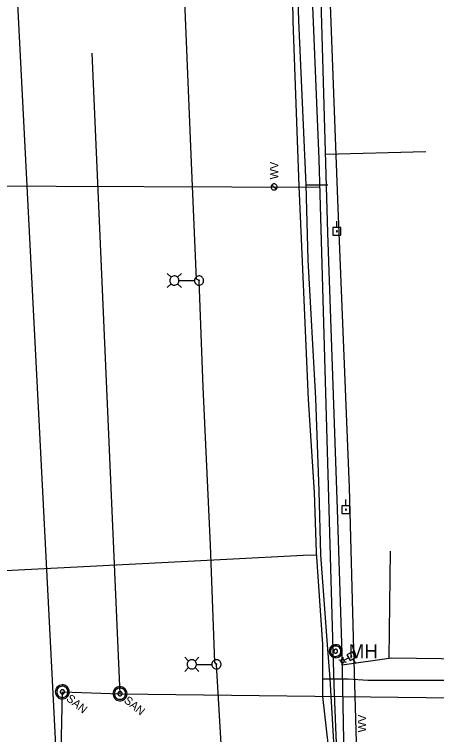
# Model space of a CAD drawing. Extents: x 596028 to 606371, y 330010 to 403088.
# Drawn here: x 604868.4 to 605066.7, y 334701.3 to 335039.8 of the extents above; entities that cross this region are included whole.
import ezdxf

# ---------------------------------------------------------------- set-up
doc = ezdxf.new("R2010")
doc.units = 0
for name, color, linetype in [('E_LTG', 7, 'Continuous'), ('E_LTG_CID', 7, 'Continuous'), ('E_UTL_EPowerPole', 7, 'Continuous'), ('E_UTL_G_UG', 7, 'Continuous'), ('E_UTL_Overhead', 7, 'Continuous'), ('E_UTL_SAN_MH', 7, 'Continuous'), ('E_UTL_SAN_UG', 7, 'Continuous'), ('E_UTL_SAN_UG_MMSD', 7, 'Continuous'), ('E_UTL_W', 7, 'Continuous'), ('E_UTL_W_MH', 7, 'Continuous'), ('E_UTL_W_UG', 7, 'Continuous')]:
    doc.layers.add(name, color=color, linetype=linetype)

msp = doc.modelspace()

# ---------------------------------------------------------------- linework, layer by layer
at = {"layer": 'E_LTG'}
for points in [[(604941.96, 334916.24), (604940.19, 334918.02)], [(604941.31, 334914.72), (604941.35, 334914.31), (604941.47, 334913.91), (604941.66, 334913.54), (604941.91, 334913.22), (604942.22, 334912.95), (604942.58, 334912.74), (604942.97, 334912.61), (604943.38, 334912.55), (604943.8, 334912.57), (604944.2, 334912.66), (604944.57, 334912.84), (604944.91, 334913.08), (604945.2, 334913.38), (604945.42, 334913.72), (604945.57, 334914.11), (604945.65, 334914.51), (604945.65, 334914.93), (604945.57, 334915.33), (604945.42, 334915.72), (604945.2, 334916.06), (604944.91, 334916.36), (604944.57, 334916.6), (604944.2, 334916.78), (604943.8, 334916.87), (604943.38, 334916.89), (604942.97, 334916.83), (604942.58, 334916.7), (604942.22, 334916.49), (604941.91, 334916.22), (604941.66, 334915.9), (604941.47, 334915.53), (604941.35, 334915.13), (604941.31, 334914.72)], [(604945.01, 334916.24), (604946.79, 334918.02)], [(604945.7, 334914.72), (604952.88, 334914.72)], [(604952.91, 334914.72), (604952.95, 334914.31), (604953.07, 334913.91), (604953.26, 334913.54), (604953.52, 334913.22), (604953.83, 334912.95), (604954.19, 334912.74), (604954.58, 334912.61), (604954.99, 334912.55), (604955.4, 334912.57), (604955.8, 334912.66), (604956.18, 334912.84), (604956.51, 334913.08), (604956.8, 334913.38), (604957.02, 334913.72), (604957.18, 334914.11), (604957.26, 334914.51), (604957.26, 334914.93), (604957.18, 334915.33), (604957.02, 334915.72), (604956.8, 334916.06), (604956.51, 334916.36), (604956.18, 334916.6), (604955.8, 334916.78), (604955.4, 334916.87), (604954.99, 334916.89), (604954.58, 334916.83), (604954.19, 334916.7), (604953.83, 334916.49), (604953.52, 334916.22), (604953.26, 334915.9), (604953.07, 334915.53), (604952.95, 334915.13), (604952.91, 334914.72)], [(604954.92, 334914.72), (604954.93, 334914.69), (604954.94, 334914.66), (604954.95, 334914.63), (604954.97, 334914.61), (604954.99, 334914.58), (604955.02, 334914.57), (604955.05, 334914.56), (604955.08, 334914.55), (604955.11, 334914.56), (604955.14, 334914.56), (604955.17, 334914.58), (604955.2, 334914.59), (604955.22, 334914.62), (604955.24, 334914.64), (604955.25, 334914.67), (604955.26, 334914.7), (604955.26, 334914.74), (604955.25, 334914.77), (604955.24, 334914.8), (604955.22, 334914.82), (604955.2, 334914.85), (604955.17, 334914.86), (604955.14, 334914.88), (604955.11, 334914.88), (604955.08, 334914.89), (604955.05, 334914.88), (604955.02, 334914.87), (604954.99, 334914.86), (604954.97, 334914.83), (604954.95, 334914.81), (604954.94, 334914.78), (604954.93, 334914.75), (604954.92, 334914.72)], [(604941.96, 334913.19), (604940.19, 334911.42)], [(604945.01, 334913.19), (604946.79, 334911.42)], [(604950.15, 334735.87), (604948.38, 334737.65)], [(604949.5, 334734.35), (604949.54, 334733.94), (604949.66, 334733.54), (604949.85, 334733.17), (604950.1, 334732.85), (604950.41, 334732.58), (604950.77, 334732.37), (604951.16, 334732.24), (604951.57, 334732.18), (604951.99, 334732.2), (604952.39, 334732.29), (604952.76, 334732.47), (604953.1, 334732.71), (604953.39, 334733.01), (604953.61, 334733.35), (604953.76, 334733.74), (604953.84, 334734.14), (604953.84, 334734.56), (604953.76, 334734.96), (604953.61, 334735.35), (604953.39, 334735.7), (604953.1, 334735.99), (604952.76, 334736.23), (604952.39, 334736.41), (604951.99, 334736.5), (604951.57, 334736.52), (604951.16, 334736.46), (604950.77, 334736.33), (604950.41, 334736.12), (604950.1, 334735.85), (604949.85, 334735.53), (604949.66, 334735.16), (604949.54, 334734.76), (604949.5, 334734.35)], [(604953.2, 334735.87), (604954.98, 334737.65)], [(604961.1, 334734.35), (604961.14, 334733.94), (604961.26, 334733.54), (604961.45, 334733.17), (604961.71, 334732.85), (604962.02, 334732.58), (604962.38, 334732.37), (604962.77, 334732.24), (604963.18, 334732.18), (604963.59, 334732.2), (604963.99, 334732.29), (604964.37, 334732.47), (604964.7, 334732.71), (604964.99, 334733.01), (604965.21, 334733.35), (604965.37, 334733.74), (604965.45, 334734.14), (604965.45, 334734.56), (604965.37, 334734.96), (604965.21, 334735.35), (604964.99, 334735.7), (604964.7, 334735.99), (604964.37, 334736.23), (604963.99, 334736.41), (604963.59, 334736.5), (604963.18, 334736.52), (604962.77, 334736.46), (604962.38, 334736.33), (604962.02, 334736.12), (604961.71, 334735.85), (604961.45, 334735.53), (604961.26, 334735.16), (604961.14, 334734.76), (604961.1, 334734.35)], [(605021.67, 334736.1), (605020.72, 334736.36)], [(605021.75, 334735.46), (605021.84, 334735.33), (605021.96, 334735.21), (605022.09, 334735.13), (605022.24, 334735.06), (605022.4, 334735.03), (605022.56, 334735.03), (605022.72, 334735.06), (605022.87, 334735.12), (605023.01, 334735.21), (605023.13, 334735.32), (605023.22, 334735.45), (605023.29, 334735.6), (605023.33, 334735.76), (605023.34, 334735.92), (605023.32, 334736.08), (605023.27, 334736.23), (605023.18, 334736.37), (605023.08, 334736.5), (605022.95, 334736.6), (605022.81, 334736.67), (605022.65, 334736.72), (605022.49, 334736.74), (605022.33, 334736.72), (605022.17, 334736.68), (605022.03, 334736.6), (605021.9, 334736.5), (605021.79, 334736.38), (605021.71, 334736.24), (605021.66, 334736.09), (605021.63, 334735.93), (605021.64, 334735.76), (605021.68, 334735.61), (605021.75, 334735.46)], [(605022.71, 334736.7), (605022.97, 334737.65)], [(605023.24, 334736.31), (605025.29, 334737.48)], [(605023.3, 334735.66), (605024.25, 334735.4)], [(604950.15, 334732.83), (604948.38, 334731.05)], [(604953.2, 334732.83), (604954.98, 334731.05)], [(604953.89, 334734.35), (604961.07, 334734.35)], [(604963.11, 334734.35), (604963.12, 334734.32), (604963.13, 334734.29), (604963.14, 334734.26), (604963.16, 334734.24), (604963.18, 334734.21), (604963.21, 334734.2), (604963.24, 334734.19), (604963.27, 334734.18), (604963.3, 334734.19), (604963.33, 334734.19), (604963.36, 334734.21), (604963.39, 334734.22), (604963.41, 334734.25), (604963.43, 334734.27), (604963.44, 334734.3), (604963.45, 334734.33), (604963.45, 334734.37), (604963.44, 334734.4), (604963.43, 334734.43), (604963.41, 334734.45), (604963.39, 334734.48), (604963.36, 334734.49), (604963.33, 334734.51), (604963.3, 334734.52), (604963.27, 334734.52), (604963.24, 334734.51), (604963.21, 334734.5), (604963.18, 334734.49), (604963.16, 334734.47), (604963.14, 334734.44), (604963.13, 334734.41), (604963.12, 334734.38), (604963.11, 334734.35)], [(605022.26, 334735.07), (605022, 334734.11)]]:
    msp.add_lwpolyline(points, dxfattribs=at)
at = {"layer": 'E_LTG_CID'}
msp.add_lwpolyline([(604967.03, 334670.29), (604963.28, 334734.35), (604962.55, 334735.4), (604960.49, 334790.4), (604957.1, 334864.55), (604955.09, 334914.72), (604953.95, 334915.4), (604951.63, 334970.04), (604948.08, 335053.71), (604947.83, 335094), (604947.12, 335095.14), (604944.98, 335167.5), (604943.36, 335208.16), (604941.38, 335274.53), (604940.11, 335275.5), (604940.27, 335304.13), (604937.49, 335351.94), (604930.99, 335433.63)], dxfattribs=at)
at = {"layer": 'E_UTL_EPowerPole'}
for points in [[(605019.84, 334939.72), (605019.84, 334942.63)], [(605021.68, 334939.72), (605017.99, 334939.72)], [(605017.99, 334939.72), (605017.99, 334936.03)], [(605021.68, 334936.03), (605021.68, 334939.72)], [(605017.99, 334936.03), (605021.68, 334936.03)], [(605020.11, 334937.88), (605020.1, 334937.92), (605020.09, 334937.97), (605020.07, 334938.01), (605020.04, 334938.04), (605020.01, 334938.07), (605019.97, 334938.1), (605019.93, 334938.11), (605019.88, 334938.12), (605019.84, 334938.12), (605019.79, 334938.1), (605019.75, 334938.09), (605019.71, 334938.06), (605019.68, 334938.03), (605019.66, 334937.99), (605019.64, 334937.95), (605019.63, 334937.9), (605019.63, 334937.86), (605019.64, 334937.81), (605019.66, 334937.77), (605019.68, 334937.73), (605019.71, 334937.7), (605019.75, 334937.67), (605019.79, 334937.65), (605019.84, 334937.64), (605019.88, 334937.64), (605019.93, 334937.65), (605019.97, 334937.66), (605020.01, 334937.68), (605020.04, 334937.71), (605020.07, 334937.75), (605020.09, 334937.79), (605020.1, 334937.83), (605020.11, 334937.88)], [(605024.04, 334808.86), (605024.04, 334811.77)], [(605025.88, 334808.86), (605022.19, 334808.86)], [(605022.19, 334808.86), (605022.19, 334805.17)], [(605024.31, 334807.02), (605024.3, 334807.07), (605024.29, 334807.11), (605024.27, 334807.15), (605024.24, 334807.19), (605024.21, 334807.22), (605024.17, 334807.24), (605024.12, 334807.25), (605024.08, 334807.26), (605024.03, 334807.26), (605023.99, 334807.25), (605023.95, 334807.23), (605023.91, 334807.2), (605023.88, 334807.17), (605023.86, 334807.13), (605023.84, 334807.09), (605023.83, 334807.04), (605023.83, 334807), (605023.84, 334806.95), (605023.86, 334806.91), (605023.88, 334806.87), (605023.91, 334806.84), (605023.95, 334806.81), (605023.99, 334806.8), (605024.03, 334806.78), (605024.08, 334806.78), (605024.12, 334806.79), (605024.17, 334806.8), (605024.21, 334806.83), (605024.24, 334806.86), (605024.27, 334806.89), (605024.29, 334806.93), (605024.3, 334806.98), (605024.31, 334807.02)], [(605025.88, 334805.17), (605025.88, 334808.86)], [(605022.19, 334805.17), (605025.88, 334805.17)], [(605027.23, 334740.28), (605024.56, 334738.76)], [(605024.56, 334738.76), (605026.09, 334736.09)], [(605028.76, 334737.61), (605027.23, 334740.28)], [(605026.09, 334736.09), (605028.76, 334737.61)], [(605026.46, 334738.07), (605026.49, 334738.04), (605026.51, 334738.02), (605026.55, 334737.99), (605026.58, 334737.98), (605026.62, 334737.97), (605026.66, 334737.97), (605026.69, 334737.98), (605026.73, 334737.99), (605026.76, 334738.01), (605026.79, 334738.04), (605026.81, 334738.07), (605026.82, 334738.11), (605026.83, 334738.14), (605026.84, 334738.18), (605026.83, 334738.22), (605026.82, 334738.25), (605026.8, 334738.29), (605026.77, 334738.31), (605026.75, 334738.34), (605026.71, 334738.36), (605026.68, 334738.37), (605026.64, 334738.37), (605026.6, 334738.37), (605026.56, 334738.36), (605026.53, 334738.34), (605026.5, 334738.32), (605026.48, 334738.29), (605026.46, 334738.25), (605026.44, 334738.22), (605026.44, 334738.18), (605026.44, 334738.14), (605026.45, 334738.11), (605026.46, 334738.07)], [(605027.42, 334736.85), (605028.62, 334734.75)]]:
    msp.add_lwpolyline(points, dxfattribs=at)
at = {"layer": 'E_UTL_G_UG'}
msp.add_line((605014.53, 334974.07), (605061.63, 334975.41), dxfattribs=at)
for points in [[(605023.72, 334666.34), (605022.29, 334739.51), (605020.22, 334807.28), (605015.57, 334937.18), (605010.93, 335100.97), (604997.24, 335379.56)], [(605013.33, 334743.69), (605010.27, 334787.12), (605009.3, 334815.19), (605006.56, 334858.9), (605003.76, 334923.65), (605002.11, 334959.03), (604999.34, 335036.59), (604998.7, 335074.56), (604997.28, 335132.65), (604995.51, 335208.22), (604992.75, 335285.26), (604992.4, 335323.58), (604991.62, 335330.84), (604990.77, 335354.04), (604990.22, 335373.94)], [(605013.33, 334743.69), (605010.27, 334787.12), (605009.3, 334815.19), (605006.56, 334858.9), (605003.76, 334923.65), (605002.11, 334959.03), (604999.34, 335036.59), (604998.7, 335074.56), (604997.28, 335132.65), (604995.51, 335208.22), (604992.75, 335285.26), (604992.4, 335323.58), (604991.62, 335330.84), (604990.77, 335354.04), (604990.22, 335373.94)], [(605016.63, 334727.49), (605015.37, 334743.6), (605012.34, 334785.87), (605011.57, 334815.96), (605010.04, 334859.35), (605006.31, 334924.5), (605005.36, 334959.77), (605002.04, 335036.89), (605000.68, 335075.43), (604999.39, 335132.92), (604997.4, 335208.34), (604995.8, 335285.97), (604994.4, 335323.96), (604992.67, 335364.38), (604992.54, 335374.29)], [(605005.36, 334959.77), (605015.66, 334959.79)], [(605044.37, 334737.44), (605045.07, 334787.6)], [(604812.28, 334776.17), (604848.61, 334777.63), (604968.22, 334783.76), (605004.07, 334785.59), (605010.36, 334785.8)], [(604812.28, 334776.17), (604848.61, 334777.63), (604968.22, 334783.76), (605004.07, 334785.59), (605010.36, 334785.8)], [(605040.23, 334191.32), (605039.92, 334228.6), (605037.6, 334251), (605035.78, 334288.54), (605033.99, 334330.42), (605029.72, 334400.72), (605027, 334461.53), (605025.04, 334502.92), (605022.08, 334562.25), (605019.16, 334619.47), (605016.73, 334688.85), (605013.32, 334719.29), (605013.33, 334743.69)], [(605040.23, 334191.32), (605039.92, 334228.6), (605037.6, 334251), (605035.78, 334288.54), (605033.99, 334330.42), (605029.72, 334400.72), (605027, 334461.53), (605025.04, 334502.92), (605022.08, 334562.25), (605019.16, 334619.47), (605016.73, 334688.85), (605013.32, 334719.29), (605013.33, 334743.69)], [(605022.4, 334734.06), (605045.48, 334737.43), (605244.25, 334734.68)], [(605013.32, 334727.49), (605025.14, 334727.5), (605034.41, 334726.88), (605081.14, 334726.98)], [(605013.32, 334727.49), (605025.14, 334727.5), (605034.41, 334726.88), (605081.14, 334726.98)], [(605051.05, 333995.08), (605049.47, 334015.72), (605046.07, 334056.96), (605044.47, 334091.26), (605041.93, 334140.57), (605039.98, 334174.15), (605041.91, 334191.85), (605041.77, 334227.61), (605040.14, 334251.24), (605037.95, 334288.67), (605035.85, 334330.32), (605032.15, 334401.1), (605029.33, 334461.67), (605027.31, 334503.35), (605024.31, 334562.57), (605021.46, 334619.32), (605018.89, 334689.8), (605016.63, 334727.49)]]:
    msp.add_lwpolyline(points, dxfattribs=at)
at = {"layer": 'E_UTL_Overhead'}
msp.add_lwpolyline([(605060.82, 334038.02), (605055.03, 334170.54), (605046.79, 334308.95), (605039.96, 334446.59), (605033.68, 334567.58), (605029.55, 334681.31), (605027.59, 334747.04), (605025.74, 334817.42), (605020.39, 334948.8), (605014.12, 335115.1), (605007.91, 335297.38), (604985.32, 335465.29), (604968.51, 335602.26), (604952.43, 335708.38), (604942.9, 335774.97)], dxfattribs=at)
at = {"layer": 'E_UTL_SAN_MH'}
for points in [[(604893.44, 334719.33), (604893.78, 334719.86), (604894.03, 334720.43), (604894.15, 334721.05), (604894.16, 334721.68), (604894.05, 334722.29), (604893.83, 334722.88), (604893.5, 334723.41), (604893.07, 334723.87), (604892.57, 334724.24), (604892, 334724.51), (604891.39, 334724.67), (604890.77, 334724.71), (604890.15, 334724.63), (604889.55, 334724.43), (604889, 334724.13), (604888.52, 334723.73), (604888.13, 334723.24), (604887.83, 334722.68), (604887.64, 334722.09), (604887.57, 334721.46), (604887.62, 334720.84), (604887.79, 334720.23), (604888.07, 334719.67), (604888.45, 334719.17), (604888.92, 334718.75), (604889.46, 334718.43), (604890.05, 334718.22), (604890.67, 334718.12), (604891.29, 334718.14), (604891.91, 334718.28), (604892.48, 334718.53), (604893, 334718.89), (604893.44, 334719.33)], [(604892.92, 334719.75), (604893.2, 334720.17), (604893.4, 334720.63), (604893.5, 334721.12), (604893.51, 334721.62), (604893.42, 334722.12), (604893.24, 334722.59), (604892.97, 334723.01), (604892.63, 334723.38), (604892.23, 334723.68), (604891.78, 334723.89), (604891.29, 334724.02), (604890.79, 334724.05), (604890.29, 334723.99), (604889.81, 334723.83), (604889.38, 334723.59), (604888.99, 334723.26), (604888.68, 334722.87), (604888.44, 334722.43), (604888.29, 334721.95), (604888.23, 334721.45), (604888.27, 334720.95), (604888.41, 334720.47), (604888.63, 334720.02), (604888.94, 334719.62), (604889.31, 334719.28), (604889.74, 334719.03), (604890.21, 334718.86), (604890.71, 334718.78), (604891.21, 334718.79), (604891.7, 334718.9), (604892.16, 334719.11), (604892.57, 334719.39), (604892.92, 334719.75)], [(604891.64, 334720.79), (604891.75, 334720.94), (604891.82, 334721.12), (604891.86, 334721.3), (604891.86, 334721.49), (604891.83, 334721.68), (604891.76, 334721.85), (604891.66, 334722.01), (604891.53, 334722.15), (604891.38, 334722.26), (604891.21, 334722.34), (604891.03, 334722.39), (604890.84, 334722.4), (604890.66, 334722.38), (604890.48, 334722.32), (604890.31, 334722.23), (604890.17, 334722.11), (604890.05, 334721.96), (604889.96, 334721.79), (604889.91, 334721.61), (604889.88, 334721.43), (604889.9, 334721.24), (604889.95, 334721.06), (604890.03, 334720.89), (604890.15, 334720.74), (604890.29, 334720.61), (604890.45, 334720.52), (604890.63, 334720.45), (604890.81, 334720.42), (604891, 334720.43), (604891.18, 334720.47), (604891.36, 334720.55), (604891.51, 334720.65), (604891.64, 334720.79)], [(604920.53, 334718.47), (604920.88, 334719), (604921.12, 334719.58), (604921.25, 334720.19), (604921.26, 334720.82), (604921.15, 334721.43), (604920.92, 334722.02), (604920.59, 334722.55), (604920.16, 334723.01), (604919.66, 334723.39), (604919.09, 334723.65), (604918.49, 334723.81), (604917.86, 334723.85), (604917.24, 334723.77), (604916.64, 334723.58), (604916.09, 334723.27), (604915.61, 334722.87), (604915.22, 334722.38), (604914.92, 334721.83), (604914.74, 334721.23), (604914.67, 334720.6), (604914.72, 334719.98), (604914.88, 334719.37), (604915.16, 334718.81), (604915.54, 334718.31), (604916.01, 334717.89), (604916.55, 334717.57), (604917.14, 334717.36), (604917.76, 334717.26), (604918.39, 334717.28), (604919, 334717.42), (604919.57, 334717.67), (604920.09, 334718.03), (604920.53, 334718.47)], [(604920.02, 334718.89), (604920.29, 334719.31), (604920.49, 334719.77), (604920.59, 334720.26), (604920.6, 334720.76), (604920.51, 334721.26), (604920.33, 334721.73), (604920.07, 334722.15), (604919.72, 334722.52), (604919.32, 334722.82), (604918.87, 334723.03), (604918.38, 334723.16), (604917.88, 334723.19), (604917.38, 334723.13), (604916.91, 334722.97), (604916.47, 334722.73), (604916.08, 334722.4), (604915.77, 334722.01), (604915.53, 334721.57), (604915.38, 334721.09), (604915.33, 334720.59), (604915.37, 334720.09), (604915.5, 334719.61), (604915.72, 334719.16), (604916.03, 334718.76), (604916.4, 334718.43), (604916.83, 334718.17), (604917.3, 334718), (604917.8, 334717.92), (604918.3, 334717.93), (604918.79, 334718.05), (604919.25, 334718.25), (604919.66, 334718.53), (604920.02, 334718.89)], [(604918.73, 334719.93), (604918.84, 334720.09), (604918.91, 334720.26), (604918.95, 334720.44), (604918.95, 334720.63), (604918.92, 334720.82), (604918.85, 334720.99), (604918.75, 334721.15), (604918.63, 334721.29), (604918.47, 334721.4), (604918.3, 334721.48), (604918.12, 334721.53), (604917.93, 334721.54), (604917.75, 334721.52), (604917.57, 334721.46), (604917.4, 334721.37), (604917.26, 334721.25), (604917.14, 334721.1), (604917.05, 334720.93), (604917, 334720.76), (604916.98, 334720.57), (604916.99, 334720.38), (604917.04, 334720.2), (604917.13, 334720.03), (604917.24, 334719.88), (604917.38, 334719.76), (604917.54, 334719.66), (604917.72, 334719.59), (604917.9, 334719.57), (604918.09, 334719.57), (604918.28, 334719.61), (604918.45, 334719.69), (604918.6, 334719.8), (604918.73, 334719.93)]]:
    msp.add_lwpolyline(points, dxfattribs=at)
at = {"layer": 'E_UTL_SAN_UG'}
for p, q in [((604917.98, 334720.55), (604904.96, 335021.57)), ((604917.98, 334720.55), (604904.96, 335021.57)), ((604889.58, 334663.41), (604890.89, 334721.42)), ((604890.9, 334721.43), (604917.98, 334720.55)), ((604917.98, 334720.55), (605268.83, 334716.33))]:
    msp.add_line(p, q, dxfattribs=at)
at = {"layer": 'E_UTL_SAN_UG_MMSD'}
msp.add_line((604889.58, 334663.41), (604856.43, 335306.2), dxfattribs=at)
at = {"layer": 'E_UTL_W'}
for points in [[(604990.37, 334960.13), (604990.1, 334960.11), (604989.84, 334960.03), (604989.6, 334959.91), (604989.39, 334959.74), (604989.21, 334959.54), (604989.07, 334959.3), (604988.99, 334959.04), (604988.95, 334958.78), (604988.96, 334958.51), (604989.02, 334958.24), (604989.14, 334958), (604989.29, 334957.77), (604989.49, 334957.59), (604989.72, 334957.44), (604989.97, 334957.34), (604990.24, 334957.29), (604990.51, 334957.29), (604990.77, 334957.34), (604991.02, 334957.44), (604991.25, 334957.59), (604991.45, 334957.77), (604991.61, 334958), (604991.72, 334958.24), (604991.78, 334958.51), (604991.8, 334958.78), (604991.76, 334959.04), (604991.67, 334959.3), (604991.53, 334959.54), (604991.36, 334959.74), (604991.14, 334959.91), (604990.9, 334960.03), (604990.64, 334960.11), (604990.37, 334960.13)], [(604991.38, 334957.7), (604989.36, 334959.72)]]:
    msp.add_lwpolyline(points, dxfattribs=at)
at = {"layer": 'E_UTL_W_MH'}
for points in [[(605022.33, 334740.53), (605022.27, 334741.11), (605022.11, 334741.67), (605021.84, 334742.18), (605021.49, 334742.64), (605021.05, 334743.02), (605020.54, 334743.31), (605019.99, 334743.5), (605019.42, 334743.58), (605018.84, 334743.56), (605018.27, 334743.42), (605017.75, 334743.18), (605017.27, 334742.84), (605016.87, 334742.42), (605016.56, 334741.93), (605016.34, 334741.39), (605016.23, 334740.82), (605016.23, 334740.24), (605016.34, 334739.67), (605016.56, 334739.13), (605016.87, 334738.64), (605017.27, 334738.22), (605017.75, 334737.89), (605018.27, 334737.65), (605018.84, 334737.51), (605019.42, 334737.48), (605019.99, 334737.56), (605020.54, 334737.75), (605021.05, 334738.04), (605021.49, 334738.42), (605021.84, 334738.88), (605022.11, 334739.4), (605022.27, 334739.95), (605022.33, 334740.53)], [(605021.72, 334740.53), (605021.67, 334741), (605021.54, 334741.44), (605021.33, 334741.85), (605021.04, 334742.22), (605020.69, 334742.52), (605020.29, 334742.76), (605019.85, 334742.91), (605019.39, 334742.97), (605018.93, 334742.95), (605018.47, 334742.84), (605018.05, 334742.65), (605017.67, 334742.38), (605017.35, 334742.04), (605017.1, 334741.65), (605016.93, 334741.22), (605016.84, 334740.77), (605016.84, 334740.3), (605016.93, 334739.84), (605017.1, 334739.41), (605017.35, 334739.02), (605017.67, 334738.69), (605018.05, 334738.42), (605018.47, 334738.22), (605018.93, 334738.11), (605019.39, 334738.09), (605019.85, 334738.16), (605020.29, 334738.31), (605020.69, 334738.54), (605021.04, 334738.85), (605021.33, 334739.21), (605021.54, 334739.62), (605021.67, 334740.07), (605021.72, 334740.53)], [(605020.19, 334740.53), (605020.17, 334740.71), (605020.13, 334740.87), (605020.05, 334741.03), (605019.94, 334741.17), (605019.81, 334741.28), (605019.66, 334741.37), (605019.49, 334741.42), (605019.32, 334741.45), (605019.14, 334741.44), (605018.97, 334741.4), (605018.82, 334741.33), (605018.67, 334741.23), (605018.55, 334741.1), (605018.46, 334740.95), (605018.39, 334740.79), (605018.36, 334740.62), (605018.36, 334740.45), (605018.39, 334740.27), (605018.46, 334740.11), (605018.55, 334739.97), (605018.67, 334739.84), (605018.82, 334739.74), (605018.97, 334739.67), (605019.14, 334739.63), (605019.32, 334739.62), (605019.49, 334739.64), (605019.66, 334739.7), (605019.81, 334739.79), (605019.94, 334739.9), (605020.05, 334740.04), (605020.13, 334740.19), (605020.17, 334740.36), (605020.19, 334740.53)]]:
    msp.add_lwpolyline(points, dxfattribs=at)
at = {"layer": 'E_UTL_W_UG'}
for points in [[(605018.55, 334724.79), (605011.47, 334971.85), (605004.33, 335145.97), (604991.33, 335157.25), (604987.53, 335283.49)], [(604785.19, 334961.14), (604846.44, 334959.3), (605011.85, 334958.62)], [(605020.06, 334690.83), (605019.46, 334700.94), (605018.55, 334724.79)]]:
    msp.add_lwpolyline(points, dxfattribs=at)

# ---------------------------------------------------------------- texts
at = {"layer": 'E_UTL_SAN_MH'}
for p in [(604892.42, 334717.66), (604919.51, 334716.8)]:
    msp.add_text('SAN', height=3.849, rotation=320.9476, dxfattribs=at).set_placement(p)
at = {"layer": 'E_UTL_W'}
for p in [(604992.3, 334962.27), (605033.6, 334702.4)]:
    msp.add_text('WV', height=3.85, rotation=90, dxfattribs=at).set_placement(p)
at = {"layer": 'E_UTL_W_MH'}
msp.add_text('MH', height=6.6, dxfattribs=at).set_placement((605025.39, 334737.23))

doc.saveas('drawing.dxf')
